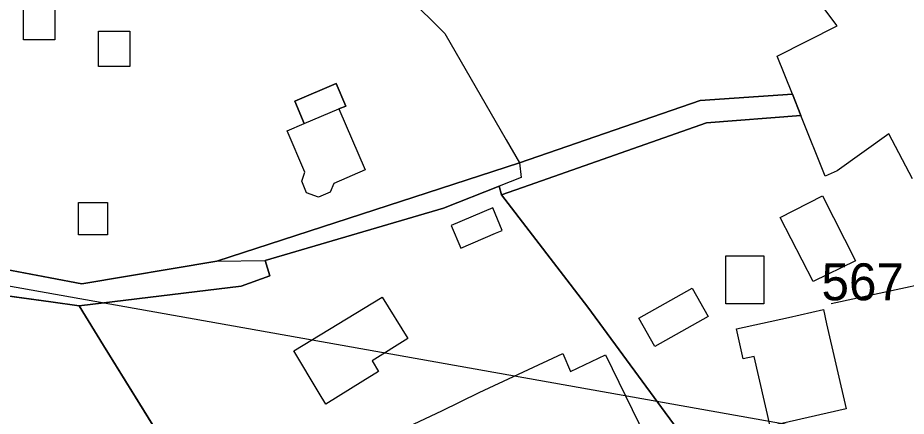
# Model space of a CAD drawing. Extents: x -690419 to -685080, y -987825 to -981190.
# Drawn here: x -687244.6 to -687124.4, y -985855 to -985801 of the extents above; entities that cross this region are included whole.
import ezdxf

# ---------------------------------------------------------------- set-up
doc = ezdxf.new("R2010")
doc.units = 0
for name, color, linetype in [('_DOPLNĚK BUDOVY', 7, 'Continuous'), ('Archeologická naleziště (S)', 7, 'Continuous'), ('BPEJ I-II ochrana', 7, 'Continuous'), ('Docházková izochrona VLAK (S)', 7, 'Continuous'), ('Intravilan (S)', 7, 'Continuous'), ('Plochy občanské vybavení veřejné OV (S)', 7, 'Continuous'), ('Plochy smíšené obytné městské SM (S)', 7, 'Continuous'), ('Plochy veřejná prostranství všeobecná PU (S)', 7, 'Continuous'), ('Regulacni bloky_ID', 7, 'Continuous'), ('Regulační bloky STABILIZOVANÉ (S)', 7, 'Continuous'), ('Spoje - komunikační vedení bez rozlišení provozovanál (S)', 7, 'Continuous')]:
    doc.layers.add(name, color=color, linetype=linetype)

msp = doc.modelspace()

# ---------------------------------------------------------------- linework, layer by layer
at = {"layer": '_DOPLNĚK BUDOVY'}
for p, q in [((-687205.82, -985815.34), (-687201.12, -985813.34)), ((-687184.64, -985832.18), (-687179.94, -985830.18))]:
    msp.add_line(p, q, dxfattribs=at)
for points in [[(-687243.78, -985799.18), (-687239.58, -985799.18), (-687239.58, -985803.97), (-687243.78, -985803.97)], [(-687233.63, -985802.81), (-687229.42, -985802.81), (-687229.42, -985807.61), (-687233.63, -985807.61)], [(-687236.35, -985826.03), (-687232.43, -985826.03), (-687232.43, -985830.39), (-687236.35, -985830.39)], [(-687148.78, -985833.25), (-687143.64, -985833.25), (-687143.64, -985839.73), (-687148.78, -985839.73)]]:
    msp.add_lwpolyline(points, close=True, dxfattribs=at)
for points in [[(-687201.12, -985813.34), (-687200.2, -985812.95), (-687201.49, -985809.91), (-687207.11, -985812.3), (-687205.82, -985815.34)], [(-687179.94, -985830.18), (-687179.02, -985829.79), (-687180.31, -985826.75), (-687185.93, -985829.14), (-687184.64, -985832.18)]]:
    msp.add_lwpolyline(points, dxfattribs=at)
at = {"layer": 'Archeologická naleziště (S)'}
msp.add_lwpolyline([(-686825.31, -985912.25), (-687367.5, -985815.69), (-687507.69, -985728), (-687590.69, -985506.31), (-687633.94, -985128.25), (-687432.88, -985052.12), (-686833.62, -985175.75), (-686898.31, -985530.56)], close=True, dxfattribs=at)
at = {"layer": 'BPEJ I-II ochrana'}
for p, q in [((-687133.71, -985802.09), (-687136.75, -985798)), ((-687141.82, -985806.22), (-687133.71, -985802.09)), ((-687139.77, -985811.36), (-687141.82, -985806.22)), ((-687207.11, -985812.3), (-687201.49, -985809.91)), ((-687201.49, -985809.91), (-687200.2, -985812.95)), ((-687138.62, -985814.23), (-687139.77, -985811.36)), ((-687205.82, -985815.34), (-687207.11, -985812.3)), ((-687200.2, -985812.95), (-687201.12, -985813.34)), ((-687201.12, -985813.34), (-687197.55, -985821.58)), ((-687135.35, -985822.44), (-687138.62, -985814.23)), ((-687208.12, -985816.32), (-687205.82, -985815.34)), ((-687205.73, -985821.91), (-687208.12, -985816.32)), ((-687126.7, -985816.73), (-687133.72, -985821.71)), ((-687123.52, -985822.8), (-687126.7, -985816.73)), ((-687197.55, -985821.58), (-687201.82, -985823.43)), ((-687133.72, -985821.71), (-687135.35, -985822.44)), ((-687206.16, -985823.13), (-687205.73, -985821.91)), ((-687205.5, -985824.69), (-687206.16, -985823.13)), ((-687201.82, -985823.43), (-687202.31, -985824.62)), ((-687203.9, -985825.31), (-687205.5, -985824.69)), ((-687202.31, -985824.62), (-687203.9, -985825.31)), ((-687141.41, -985828.03), (-687135.71, -985825.11)), ((-687135.71, -985825.11), (-687131.22, -985833.92)), ((-687136.96, -985836.72), (-687141.41, -985828.03)), ((-687253.83, -985833.66), (-687235.89, -985837.02)), ((-687235.89, -985837.02), (-687217.62, -985833.96)), ((-687217.62, -985833.96), (-687211.09, -985833.89)), ((-687211.09, -985833.89), (-687210.47, -985835.97)), ((-687131.22, -985833.92), (-687136.96, -985836.72)), ((-687210.47, -985835.97), (-687214.34, -985837.33)), ((-687214.34, -985837.33), (-687236.29, -985839.99)), ((-687160.55, -985841.7), (-687153.32, -985837.63)), ((-687153.32, -985837.63), (-687151.17, -985841.45)), ((-687207.22, -985846.1), (-687195.28, -985838.83)), ((-687195.28, -985838.83), (-687191.82, -985844.44)), ((-687236.29, -985839.99), (-687232.96, -985845.38)), ((-687140.31, -985841.6), (-687135.58, -985840.51)), ((-687135.58, -985840.51), (-687135.14, -985842.44)), ((-687158.4, -985845.52), (-687160.55, -985841.7)), ((-687151.17, -985841.45), (-687158.4, -985845.52)), ((-687147.35, -985843.13), (-687140.31, -985841.6)), ((-687146.43, -985847.19), (-687147.35, -985843.13)), ((-687135.14, -985842.44), (-687132.5, -985853.96)), ((-687191.82, -985844.44), (-687196.63, -985847.44)), ((-687232.96, -985845.38), (-687225.12, -985858.06)), ((-687203.8, -985851.82), (-687207.22, -985846.1)), ((-687182.15, -985851.74), (-687170.83, -985846.45)), ((-687170.83, -985846.45), (-687169.81, -985848.89)), ((-687169.81, -985848.89), (-687165.07, -985846.64)), ((-687165.07, -985846.64), (-687159.44, -985858.18)), ((-687144.92, -985846.85), (-687146.43, -985847.19)), ((-687142.78, -985856.3), (-687144.92, -985846.85)), ((-687196.63, -985847.44), (-687195.79, -985848.92)), ((-687195.79, -985848.92), (-687197.88, -985850.21)), ((-687197.88, -985850.21), (-687202.88, -985853.31)), ((-687202.88, -985853.31), (-687203.8, -985851.82)), ((-687187.22, -985854.23), (-687182.15, -985851.74)), ((-687197.9, -985859.23), (-687187.22, -985854.23)), ((-687132.5, -985853.96), (-687142.78, -985856.3))]:
    msp.add_line(p, q, dxfattribs=at)
at = {"layer": 'Docházková izochrona VLAK (S)'}
msp.add_arc((-686398.38, -985456.12), 800, 77.86547, 344.11337, dxfattribs=at)
at = {"layer": 'Intravilan (S)'}
msp.add_lwpolyline([(-687246.49, -985778.96), (-687234.95, -985780.28), (-687218.91, -985782.13), (-687219.88, -985782.97), (-687201.62, -985795.87), (-687196.96, -985793.04), (-687186.81, -985803.12), (-687178.5, -985817.54), (-687176.7, -985820.66), (-687176.48, -985822.62), (-687179.45, -985823.8), (-687179.13, -985824.98), (-687167.44, -985840.19), (-687148.51, -985866.02)], dxfattribs=at)
at = {"layer": 'Plochy občanské vybavení veřejné OV (S)'}
msp.add_lwpolyline([(-687179.45, -985823.8), (-687179.13, -985824.98), (-687167.44, -985840.19), (-687148.51, -985866.02), (-687158.2, -985873.87), (-687194.25, -985903.8), (-687208.8, -985881.34), (-687220.38, -985865.74), (-687221.1, -985864.56), (-687225.12, -985858.06), (-687232.96, -985845.38), (-687236.29, -985839.99), (-687214.34, -985837.33), (-687210.47, -985835.97), (-687211.09, -985833.89), (-687186.96, -985826.77)], close=True, dxfattribs=at)
at = {"layer": 'Plochy smíšené obytné městské SM (S)'}
msp.add_lwpolyline([(-687148.51, -985866.02), (-687167.44, -985840.19), (-687179.13, -985824.98), (-687175.36, -985823.66), (-687151.37, -985815.25), (-687138.62, -985814.23), (-687139.77, -985811.36), (-687152.26, -985812.21), (-687176.7, -985820.66), (-687217.62, -985833.96), (-687235.89, -985837.02), (-687253.83, -985833.66)], dxfattribs=at)
msp.add_lwpolyline([(-687236.29, -985839.99), (-687232.96, -985845.38), (-687225.12, -985858.06), (-687221.1, -985864.56), (-687220.38, -985865.74), (-687208.8, -985881.34), (-687194.25, -985903.8), (-687192.67, -985906.94), (-687203.38, -985917.23), (-687204.69, -985915.88), (-687227.74, -985937.66), (-687229.47, -985938.82), (-687251.52, -985894.02), (-687254.43, -985896.18), (-687259.15, -985899.68), (-687267.21, -985905.67), (-687266.25, -985887.17), (-687264.92, -985861.66), (-687264.08, -985858.01), (-687264.39, -985850.25), (-687260.2, -985841.08), (-687254.36, -985837.54), (-687240.1, -985839.47)], close=True, dxfattribs=at)
at = {"layer": 'Plochy veřejná prostranství všeobecná PU (S)'}
for p, q in [((-687152.26, -985812.21), (-687139.77, -985811.36)), ((-687139.77, -985811.36), (-687138.62, -985814.23)), ((-687176.7, -985820.66), (-687152.26, -985812.21)), ((-687138.62, -985814.23), (-687151.37, -985815.25)), ((-687151.37, -985815.25), (-687175.36, -985823.66)), ((-687217.62, -985833.96), (-687176.7, -985820.66)), ((-687179.45, -985823.8), (-687186.96, -985826.77)), ((-687179.13, -985824.98), (-687179.45, -985823.8)), ((-687175.36, -985823.66), (-687179.13, -985824.98)), ((-687186.96, -985826.77), (-687211.09, -985833.89)), ((-687253.83, -985833.66), (-687235.89, -985837.02)), ((-687235.89, -985837.02), (-687217.62, -985833.96)), ((-687211.09, -985833.89), (-687210.47, -985835.97)), ((-687210.47, -985835.97), (-687214.34, -985837.33)), ((-687214.34, -985837.33), (-687236.29, -985839.99)), ((-687240.1, -985839.47), (-687254.36, -985837.54)), ((-687236.29, -985839.99), (-687240.1, -985839.47))]:
    msp.add_line(p, q, dxfattribs=at)
at = {"layer": 'Regulační bloky STABILIZOVANÉ (S)'}
for p, q in [((-687152.26, -985812.21), (-687139.77, -985811.36)), ((-687139.77, -985811.36), (-687138.62, -985814.23)), ((-687176.7, -985820.66), (-687152.26, -985812.21)), ((-687138.62, -985814.23), (-687151.37, -985815.25)), ((-687151.37, -985815.25), (-687175.36, -985823.66)), ((-687217.62, -985833.96), (-687176.7, -985820.66)), ((-687179.45, -985823.8), (-687186.96, -985826.77)), ((-687179.13, -985824.98), (-687179.45, -985823.8)), ((-687175.36, -985823.66), (-687179.13, -985824.98)), ((-687186.96, -985826.77), (-687211.09, -985833.89)), ((-687253.83, -985833.66), (-687235.89, -985837.02)), ((-687235.89, -985837.02), (-687217.62, -985833.96)), ((-687211.09, -985833.89), (-687210.47, -985835.97)), ((-687210.47, -985835.97), (-687214.34, -985837.33)), ((-687214.34, -985837.33), (-687236.29, -985839.99)), ((-687240.1, -985839.47), (-687254.36, -985837.54)), ((-687236.29, -985839.99), (-687240.1, -985839.47))]:
    msp.add_line(p, q, dxfattribs=at)
msp.add_lwpolyline([(-687148.51, -985866.02), (-687167.44, -985840.19), (-687179.13, -985824.98), (-687175.36, -985823.66), (-687151.37, -985815.25), (-687138.62, -985814.23), (-687139.77, -985811.36), (-687152.26, -985812.21), (-687176.7, -985820.66), (-687217.62, -985833.96), (-687235.89, -985837.02), (-687253.83, -985833.66)], dxfattribs=at)
for points in [[(-687179.45, -985823.8), (-687179.13, -985824.98), (-687167.44, -985840.19), (-687148.51, -985866.02), (-687158.2, -985873.87), (-687194.25, -985903.8), (-687208.8, -985881.34), (-687220.38, -985865.74), (-687221.1, -985864.56), (-687225.12, -985858.06), (-687232.96, -985845.38), (-687236.29, -985839.99), (-687214.34, -985837.33), (-687210.47, -985835.97), (-687211.09, -985833.89), (-687186.96, -985826.77)], [(-687236.29, -985839.99), (-687232.96, -985845.38), (-687225.12, -985858.06), (-687221.1, -985864.56), (-687220.38, -985865.74), (-687208.8, -985881.34), (-687194.25, -985903.8), (-687192.67, -985906.94), (-687203.38, -985917.23), (-687204.69, -985915.88), (-687227.74, -985937.66), (-687229.47, -985938.82), (-687251.52, -985894.02), (-687254.43, -985896.18), (-687259.15, -985899.68), (-687267.21, -985905.67), (-687266.25, -985887.17), (-687264.92, -985861.66), (-687264.08, -985858.01), (-687264.39, -985850.25), (-687260.2, -985841.08), (-687254.36, -985837.54), (-687240.1, -985839.47)]]:
    msp.add_lwpolyline(points, close=True, dxfattribs=at)
at = {"layer": 'Spoje - komunikační vedení bez rozlišení provozovanál (S)'}
msp.add_lwpolyline([(-687090.97, -985830.34), (-687134.53, -985839.76)], dxfattribs=at)

# ---------------------------------------------------------------- texts
at = {"layer": 'Regulacni bloky_ID'}
msp.add_text('567', height=5, dxfattribs=at).set_placement((-687135.83, -985839.26))

doc.saveas('drawing.dxf')
